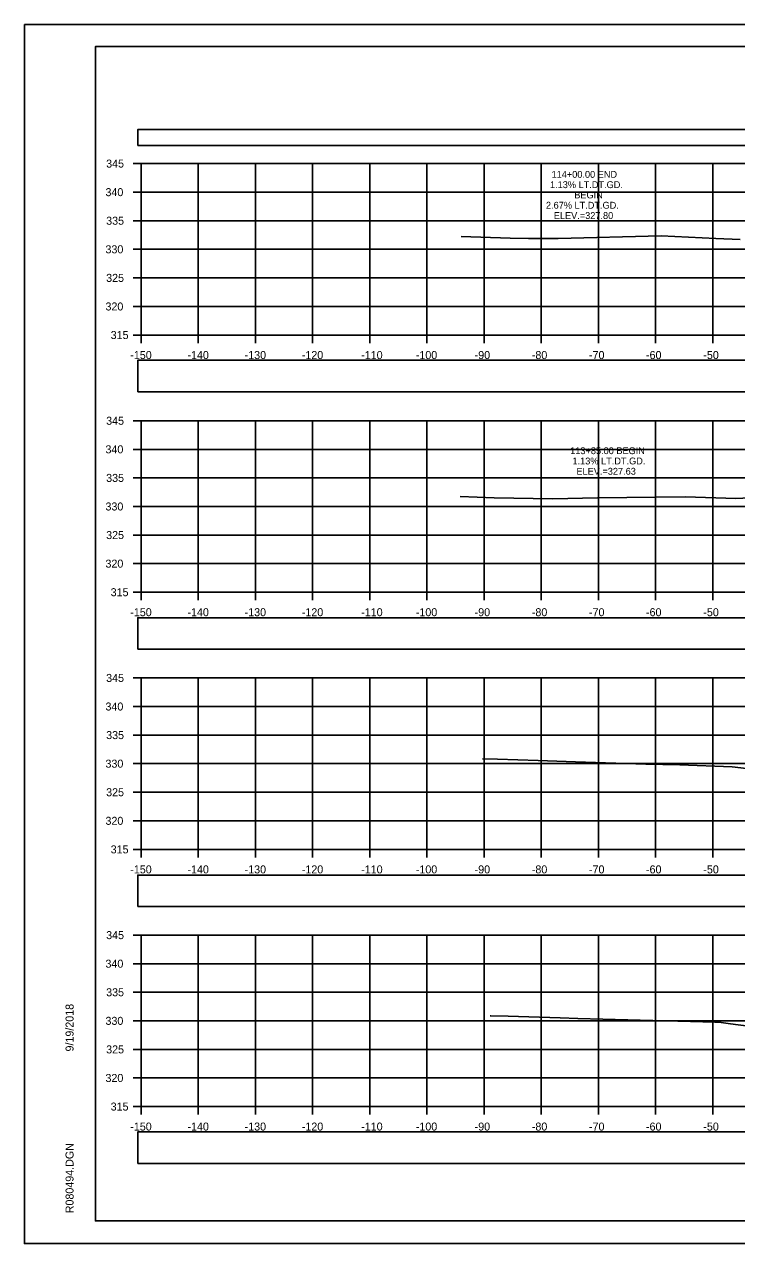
# Model space of a CAD drawing. Extents: x 1376273 to 1384221, y 378927 to 384592.
# Drawn here: x 1376887.4 to 1377011.9, y 379685.2 to 379898.5 of the extents above; entities that cross this region are included whole.
import ezdxf

# ---------------------------------------------------------------- set-up
doc = ezdxf.new("R2010")
doc.units = 0
for name, color, linetype in [('R_Axis', 7, 'Continuous'), ('R_Axis Annot', 7, 'Continuous'), ('R_Border', 7, 'Continuous'), ('R_Exist Surface', 7, 'Continuous'), ('R_Grid', 7, 'Continuous'), ('R_No Plot', 7, 'Continuous'), ('R_Xsect Elev', 7, 'Continuous')]:
    doc.layers.add(name, color=color, linetype=linetype)

msp = doc.modelspace()

# ---------------------------------------------------------------- linework, layer by layer
at = {"layer": 'R_Axis'}
for p, q in [((1376906.37, 379874.14), (1376907.77, 379874.14)), ((1376907.77, 379844.14), (1376907.77, 379874.14)), ((1376906.37, 379869.14), (1376907.77, 379869.14)), ((1376906.37, 379864.14), (1376907.77, 379864.14)), ((1376906.37, 379859.14), (1376907.77, 379859.14)), ((1376906.37, 379854.14), (1376907.77, 379854.14)), ((1376906.37, 379849.14), (1376907.77, 379849.14)), ((1376906.37, 379844.14), (1376907.77, 379844.14)), ((1376907.77, 379844.14), (1377207.77, 379844.14)), ((1376907.77, 379842.74), (1376907.77, 379844.14)), ((1376917.77, 379842.74), (1376917.77, 379844.14)), ((1376927.77, 379842.74), (1376927.77, 379844.14)), ((1376937.77, 379842.74), (1376937.77, 379844.14)), ((1376947.77, 379842.74), (1376947.77, 379844.14)), ((1376957.77, 379842.74), (1376957.77, 379844.14)), ((1376967.77, 379842.74), (1376967.77, 379844.14)), ((1376977.77, 379842.74), (1376977.77, 379844.14)), ((1376987.77, 379842.74), (1376987.77, 379844.14)), ((1376997.77, 379842.74), (1376997.77, 379844.14)), ((1377007.77, 379842.74), (1377007.77, 379844.14)), ((1376906.37, 379829.14), (1376907.77, 379829.14)), ((1376907.77, 379799.14), (1376907.77, 379829.14)), ((1376906.37, 379824.14), (1376907.77, 379824.14)), ((1376906.37, 379819.14), (1376907.77, 379819.14)), ((1376906.37, 379814.14), (1376907.77, 379814.14)), ((1376906.37, 379809.14), (1376907.77, 379809.14)), ((1376906.37, 379804.14), (1376907.77, 379804.14)), ((1376906.37, 379799.14), (1376907.77, 379799.14)), ((1376907.77, 379799.14), (1377207.77, 379799.14)), ((1376907.77, 379797.74), (1376907.77, 379799.14)), ((1376917.77, 379797.74), (1376917.77, 379799.14)), ((1376927.77, 379797.74), (1376927.77, 379799.14)), ((1376937.77, 379797.74), (1376937.77, 379799.14)), ((1376947.77, 379797.74), (1376947.77, 379799.14)), ((1376957.77, 379797.74), (1376957.77, 379799.14)), ((1376967.77, 379797.74), (1376967.77, 379799.14)), ((1376977.77, 379797.74), (1376977.77, 379799.14)), ((1376987.77, 379797.74), (1376987.77, 379799.14)), ((1376997.77, 379797.74), (1376997.77, 379799.14)), ((1377007.77, 379797.74), (1377007.77, 379799.14)), ((1376906.37, 379784.14), (1376907.77, 379784.14)), ((1376907.77, 379754.14), (1376907.77, 379784.14)), ((1376906.37, 379779.14), (1376907.77, 379779.14)), ((1376906.37, 379774.14), (1376907.77, 379774.14)), ((1376906.37, 379769.14), (1376907.77, 379769.14)), ((1376906.37, 379764.14), (1376907.77, 379764.14)), ((1376906.37, 379759.14), (1376907.77, 379759.14)), ((1376906.37, 379754.14), (1376907.77, 379754.14)), ((1376907.77, 379754.14), (1377207.77, 379754.14)), ((1376907.77, 379752.74), (1376907.77, 379754.14)), ((1376917.77, 379752.74), (1376917.77, 379754.14)), ((1376927.77, 379752.74), (1376927.77, 379754.14)), ((1376937.77, 379752.74), (1376937.77, 379754.14)), ((1376947.77, 379752.74), (1376947.77, 379754.14)), ((1376957.77, 379752.74), (1376957.77, 379754.14)), ((1376967.77, 379752.74), (1376967.77, 379754.14)), ((1376977.77, 379752.74), (1376977.77, 379754.14)), ((1376987.77, 379752.74), (1376987.77, 379754.14)), ((1376997.77, 379752.74), (1376997.77, 379754.14)), ((1377007.77, 379752.74), (1377007.77, 379754.14)), ((1376906.37, 379739.14), (1376907.77, 379739.14)), ((1376907.77, 379709.14), (1376907.77, 379739.14)), ((1376906.37, 379734.14), (1376907.77, 379734.14)), ((1376906.37, 379729.14), (1376907.77, 379729.14)), ((1376906.37, 379724.14), (1376907.77, 379724.14)), ((1376906.37, 379719.14), (1376907.77, 379719.14)), ((1376906.37, 379714.14), (1376907.77, 379714.14)), ((1376906.37, 379709.14), (1376907.77, 379709.14)), ((1376907.77, 379709.14), (1377207.77, 379709.14)), ((1376907.77, 379707.74), (1376907.77, 379709.14)), ((1376917.77, 379707.74), (1376917.77, 379709.14)), ((1376927.77, 379707.74), (1376927.77, 379709.14)), ((1376937.77, 379707.74), (1376937.77, 379709.14)), ((1376947.77, 379707.74), (1376947.77, 379709.14)), ((1376957.77, 379707.74), (1376957.77, 379709.14)), ((1376967.77, 379707.74), (1376967.77, 379709.14)), ((1376977.77, 379707.74), (1376977.77, 379709.14)), ((1376987.77, 379707.74), (1376987.77, 379709.14)), ((1376997.77, 379707.74), (1376997.77, 379709.14)), ((1377007.77, 379707.74), (1377007.77, 379709.14))]:
    msp.add_line(p, q, dxfattribs=at)
at = {"layer": 'R_Axis Annot'}
for points in [[(1376907.2, 379877.28), (1377209.01, 379877.28), (1377209.01, 379880.1), (1376907.2, 379880.1)], [(1376907.2, 379834.2), (1377209.01, 379834.2), (1377209.01, 379839.72), (1376907.2, 379839.72)], [(1376907.2, 379789.15), (1377209.01, 379789.15), (1377209.01, 379794.67), (1376907.2, 379794.67)], [(1376907.2, 379744.12), (1377209.01, 379744.12), (1377209.01, 379749.65), (1376907.2, 379749.65)], [(1376907.2, 379699.18), (1377209.01, 379699.18), (1377209.01, 379704.7), (1376907.2, 379704.7)]]:
    msp.add_lwpolyline(points, close=True, dxfattribs=at)
at = {"layer": 'R_Border'}
for p, q in [((1376899.77, 379894.6), (1377215.95, 379894.6)), ((1376899.77, 379689.14), (1376899.77, 379894.6)), ((1376899.77, 379689.14), (1376899.77, 379689.14)), ((1377215.95, 379689.14), (1376899.77, 379689.14))]:
    msp.add_line(p, q, dxfattribs=at)
at = {"layer": 'R_Exist Surface'}
for points in [[(1376963.74, 379861.38), (1376972.34, 379861.08), (1376975.55, 379861.02), (1376980.69, 379861.04), (1376998.71, 379861.47), (1377008.32, 379861.05), (1377012.55, 379860.86)], [(1376963.57, 379815.88), (1376969.52, 379815.66), (1376979.8, 379815.47), (1376987.57, 379815.67), (1377003, 379815.84), (1377011.77, 379815.54), (1377014.22, 379815.64)], [(1376967.51, 379769.99), (1376970.08, 379769.9), (1376977.24, 379769.67), (1376983.73, 379769.45), (1376996.03, 379769.08), (1377002, 379768.91), (1377011.16, 379768.56), (1377014.65, 379768.18)], [(1376968.84, 379725.01), (1376968.96, 379725.01), (1376971.98, 379724.96), (1376981.09, 379724.65), (1376984.17, 379724.56), (1377006, 379723.94), (1377008.13, 379723.88), (1377009.25, 379723.85), (1377010.87, 379723.59), (1377020.29, 379722.4)]]:
    msp.add_lwpolyline(points, dxfattribs=at)
at = {"layer": 'R_Grid'}
for p, q in [((1376907.77, 379874.14), (1377207.77, 379874.14)), ((1376907.77, 379844.14), (1376907.77, 379874.14)), ((1376907.77, 379874.14), (1377207.77, 379874.14)), ((1376907.77, 379844.14), (1376907.77, 379874.14)), ((1376917.77, 379844.14), (1376917.77, 379874.14)), ((1376917.77, 379844.14), (1376917.77, 379874.14)), ((1376927.77, 379844.14), (1376927.77, 379874.14)), ((1376927.77, 379844.14), (1376927.77, 379874.14)), ((1376937.77, 379844.14), (1376937.77, 379874.14)), ((1376937.77, 379844.14), (1376937.77, 379874.14)), ((1376947.77, 379844.14), (1376947.77, 379874.14)), ((1376947.77, 379844.14), (1376947.77, 379874.14)), ((1376957.77, 379844.14), (1376957.77, 379874.14)), ((1376957.77, 379844.14), (1376957.77, 379874.14)), ((1376967.77, 379844.14), (1376967.77, 379874.14)), ((1376967.77, 379844.14), (1376967.77, 379874.14)), ((1376977.77, 379844.14), (1376977.77, 379874.14)), ((1376977.77, 379844.14), (1376977.77, 379874.14)), ((1376987.77, 379844.14), (1376987.77, 379874.14)), ((1376987.77, 379844.14), (1376987.77, 379874.14)), ((1376997.77, 379844.14), (1376997.77, 379874.14)), ((1376997.77, 379844.14), (1376997.77, 379874.14)), ((1377007.77, 379844.14), (1377007.77, 379874.14)), ((1377007.77, 379844.14), (1377007.77, 379874.14)), ((1376907.77, 379869.14), (1377207.77, 379869.14)), ((1376907.77, 379869.14), (1377207.77, 379869.14)), ((1376907.77, 379864.14), (1377207.77, 379864.14)), ((1376907.77, 379864.14), (1377207.77, 379864.14)), ((1376907.77, 379859.14), (1377207.77, 379859.14)), ((1376907.77, 379859.14), (1377207.77, 379859.14)), ((1376907.77, 379854.14), (1377207.77, 379854.14)), ((1376907.77, 379854.14), (1377207.77, 379854.14)), ((1376907.77, 379849.14), (1377207.77, 379849.14)), ((1376907.77, 379849.14), (1377207.77, 379849.14)), ((1376907.77, 379844.14), (1377207.77, 379844.14)), ((1376907.77, 379844.14), (1377207.77, 379844.14)), ((1376907.77, 379829.14), (1377207.77, 379829.14)), ((1376907.77, 379799.14), (1376907.77, 379829.14)), ((1376907.77, 379829.14), (1377207.77, 379829.14)), ((1376907.77, 379799.14), (1376907.77, 379829.14)), ((1376917.77, 379799.14), (1376917.77, 379829.14)), ((1376917.77, 379799.14), (1376917.77, 379829.14)), ((1376927.77, 379799.14), (1376927.77, 379829.14)), ((1376927.77, 379799.14), (1376927.77, 379829.14)), ((1376937.77, 379799.14), (1376937.77, 379829.14)), ((1376937.77, 379799.14), (1376937.77, 379829.14)), ((1376947.77, 379799.14), (1376947.77, 379829.14)), ((1376947.77, 379799.14), (1376947.77, 379829.14)), ((1376957.77, 379799.14), (1376957.77, 379829.14)), ((1376957.77, 379799.14), (1376957.77, 379829.14)), ((1376967.77, 379799.14), (1376967.77, 379829.14)), ((1376967.77, 379799.14), (1376967.77, 379829.14)), ((1376977.77, 379799.14), (1376977.77, 379829.14)), ((1376977.77, 379799.14), (1376977.77, 379829.14)), ((1376987.77, 379799.14), (1376987.77, 379829.14)), ((1376987.77, 379799.14), (1376987.77, 379829.14)), ((1376997.77, 379799.14), (1376997.77, 379829.14)), ((1376997.77, 379799.14), (1376997.77, 379829.14)), ((1377007.77, 379799.14), (1377007.77, 379829.14)), ((1377007.77, 379799.14), (1377007.77, 379829.14)), ((1376907.77, 379824.14), (1377207.77, 379824.14)), ((1376907.77, 379824.14), (1377207.77, 379824.14)), ((1376907.77, 379819.14), (1377207.77, 379819.14)), ((1376907.77, 379819.14), (1377207.77, 379819.14)), ((1376907.77, 379814.14), (1377207.77, 379814.14)), ((1376907.77, 379814.14), (1377207.77, 379814.14)), ((1376907.77, 379809.14), (1377207.77, 379809.14)), ((1376907.77, 379809.14), (1377207.77, 379809.14)), ((1376907.77, 379804.14), (1377207.77, 379804.14)), ((1376907.77, 379804.14), (1377207.77, 379804.14)), ((1376907.77, 379799.14), (1377207.77, 379799.14)), ((1376907.77, 379799.14), (1377207.77, 379799.14)), ((1376907.77, 379784.14), (1377207.77, 379784.14)), ((1376907.77, 379754.14), (1376907.77, 379784.14)), ((1376907.77, 379784.14), (1377207.77, 379784.14)), ((1376907.77, 379754.14), (1376907.77, 379784.14)), ((1376917.77, 379754.14), (1376917.77, 379784.14)), ((1376917.77, 379754.14), (1376917.77, 379784.14)), ((1376927.77, 379754.14), (1376927.77, 379784.14)), ((1376927.77, 379754.14), (1376927.77, 379784.14)), ((1376937.77, 379754.14), (1376937.77, 379784.14)), ((1376937.77, 379754.14), (1376937.77, 379784.14)), ((1376947.77, 379754.14), (1376947.77, 379784.14)), ((1376947.77, 379754.14), (1376947.77, 379784.14)), ((1376957.77, 379754.14), (1376957.77, 379784.14)), ((1376957.77, 379754.14), (1376957.77, 379784.14)), ((1376967.77, 379754.14), (1376967.77, 379784.14)), ((1376967.77, 379754.14), (1376967.77, 379784.14)), ((1376977.77, 379754.14), (1376977.77, 379784.14)), ((1376977.77, 379754.14), (1376977.77, 379784.14)), ((1376987.77, 379754.14), (1376987.77, 379784.14)), ((1376987.77, 379754.14), (1376987.77, 379784.14)), ((1376997.77, 379754.14), (1376997.77, 379784.14)), ((1376997.77, 379754.14), (1376997.77, 379784.14)), ((1377007.77, 379754.14), (1377007.77, 379784.14)), ((1377007.77, 379754.14), (1377007.77, 379784.14)), ((1376907.77, 379779.14), (1377207.77, 379779.14)), ((1376907.77, 379779.14), (1377207.77, 379779.14)), ((1376907.77, 379774.14), (1377207.77, 379774.14)), ((1376907.77, 379774.14), (1377207.77, 379774.14)), ((1376907.77, 379769.14), (1377207.77, 379769.14)), ((1376907.77, 379769.14), (1377207.77, 379769.14)), ((1376907.77, 379764.14), (1377207.77, 379764.14)), ((1376907.77, 379764.14), (1377207.77, 379764.14)), ((1376907.77, 379759.14), (1377207.77, 379759.14)), ((1376907.77, 379759.14), (1377207.77, 379759.14)), ((1376907.77, 379754.14), (1377207.77, 379754.14)), ((1376907.77, 379754.14), (1377207.77, 379754.14)), ((1376907.77, 379739.14), (1377207.77, 379739.14)), ((1376907.77, 379709.14), (1376907.77, 379739.14)), ((1376907.77, 379739.14), (1377207.77, 379739.14)), ((1376907.77, 379709.14), (1376907.77, 379739.14)), ((1376917.77, 379709.14), (1376917.77, 379739.14)), ((1376917.77, 379709.14), (1376917.77, 379739.14)), ((1376927.77, 379709.14), (1376927.77, 379739.14)), ((1376927.77, 379709.14), (1376927.77, 379739.14)), ((1376937.77, 379709.14), (1376937.77, 379739.14)), ((1376937.77, 379709.14), (1376937.77, 379739.14)), ((1376947.77, 379709.14), (1376947.77, 379739.14)), ((1376947.77, 379709.14), (1376947.77, 379739.14)), ((1376957.77, 379709.14), (1376957.77, 379739.14)), ((1376957.77, 379709.14), (1376957.77, 379739.14)), ((1376967.77, 379709.14), (1376967.77, 379739.14)), ((1376967.77, 379709.14), (1376967.77, 379739.14)), ((1376977.77, 379709.14), (1376977.77, 379739.14)), ((1376977.77, 379709.14), (1376977.77, 379739.14)), ((1376987.77, 379709.14), (1376987.77, 379739.14)), ((1376987.77, 379709.14), (1376987.77, 379739.14)), ((1376997.77, 379709.14), (1376997.77, 379739.14)), ((1376997.77, 379709.14), (1376997.77, 379739.14)), ((1377007.77, 379709.14), (1377007.77, 379739.14)), ((1377007.77, 379709.14), (1377007.77, 379739.14)), ((1376907.77, 379734.14), (1377207.77, 379734.14)), ((1376907.77, 379734.14), (1377207.77, 379734.14)), ((1376907.77, 379729.14), (1377207.77, 379729.14)), ((1376907.77, 379729.14), (1377207.77, 379729.14)), ((1376907.77, 379724.14), (1377207.77, 379724.14)), ((1376907.77, 379724.14), (1377207.77, 379724.14)), ((1376907.77, 379719.14), (1377207.77, 379719.14)), ((1376907.77, 379719.14), (1377207.77, 379719.14)), ((1376907.77, 379714.14), (1377207.77, 379714.14)), ((1376907.77, 379714.14), (1377207.77, 379714.14)), ((1376907.77, 379709.14), (1377207.77, 379709.14)), ((1376907.77, 379709.14), (1377207.77, 379709.14))]:
    msp.add_line(p, q, dxfattribs=at)
at = {"layer": 'R_No Plot'}
for p, q in [((1376887.37, 379898.5), (1377220.7, 379898.5)), ((1376887.37, 379685.16), (1377220.7, 379685.16))]:
    msp.add_line(p, q, dxfattribs=at)
for points in [[(1376887.36, 379898.5), (1377220.7, 379898.5), (1377220.7, 379685.16), (1376887.36, 379685.16)], [(1377133.69, 379894.6), (1377133.69, 379884.72), (1377169.42, 379884.72), (1377169.42, 379881.8), (1377192.62, 379881.8), (1377192.62, 379857.47), (1377215.95, 379857.47), (1377215.95, 379689.14), (1376899.77, 379689.14), (1376899.77, 379894.6)]]:
    msp.add_lwpolyline(points, close=True, dxfattribs=at)

# ---------------------------------------------------------------- texts
at = {"layer": 'R_Axis Annot'}
for s, p in [('345', (1376901.66, 379873.44)), ('340', (1376901.54, 379868.44)), ('335', (1376901.66, 379863.44)), ('330', (1376901.54, 379858.44)), ('325', (1376901.66, 379853.44)), ('320', (1376901.54, 379848.44)), ('315', (1376902.45, 379843.44)), ('-150', (1376905.88, 379839.94)), ('-140', (1376915.88, 379839.94)), ('-130', (1376925.88, 379839.94)), ('-120', (1376935.88, 379839.94)), ('-110', (1376946.27, 379839.94)), ('-100', (1376955.82, 379839.94)), ('-90', (1376966.11, 379839.94)), ('-80', (1376976.11, 379839.94)), ('-70', (1376986.11, 379839.94)), ('-60', (1376996.08, 379839.94)), ('-50', (1377006.11, 379839.94)), ('345', (1376901.66, 379828.44)), ('340', (1376901.54, 379823.44)), ('335', (1376901.66, 379818.44)), ('330', (1376901.54, 379813.44)), ('325', (1376901.66, 379808.44)), ('320', (1376901.54, 379803.44)), ('315', (1376902.45, 379798.44)), ('-150', (1376905.88, 379794.94)), ('-140', (1376915.88, 379794.94)), ('-130', (1376925.88, 379794.94)), ('-120', (1376935.88, 379794.94)), ('-110', (1376946.27, 379794.94)), ('-100', (1376955.82, 379794.94)), ('-90', (1376966.11, 379794.94)), ('-80', (1376976.11, 379794.94)), ('-70', (1376986.11, 379794.94)), ('-60', (1376996.08, 379794.94)), ('-50', (1377006.11, 379794.94)), ('345', (1376901.66, 379783.44)), ('340', (1376901.54, 379778.44)), ('335', (1376901.66, 379773.44)), ('330', (1376901.54, 379768.44)), ('325', (1376901.66, 379763.44)), ('320', (1376901.54, 379758.44)), ('315', (1376902.45, 379753.44)), ('-150', (1376905.88, 379749.94)), ('-140', (1376915.88, 379749.94)), ('-130', (1376925.88, 379749.94)), ('-120', (1376935.88, 379749.94)), ('-110', (1376946.27, 379749.94)), ('-100', (1376955.82, 379749.94)), ('-90', (1376966.11, 379749.94)), ('-80', (1376976.11, 379749.94)), ('-70', (1376986.11, 379749.94)), ('-60', (1376996.08, 379749.94)), ('-50', (1377006.11, 379749.94)), ('345', (1376901.66, 379738.44)), ('340', (1376901.54, 379733.44)), ('335', (1376901.66, 379728.44)), ('330', (1376901.54, 379723.44)), ('325', (1376901.66, 379718.44)), ('320', (1376901.54, 379713.44)), ('315', (1376902.45, 379708.44)), ('-150', (1376905.88, 379704.94)), ('-140', (1376915.88, 379704.94)), ('-130', (1376925.88, 379704.94)), ('-120', (1376935.88, 379704.94)), ('-110', (1376946.27, 379704.94)), ('-100', (1376955.82, 379704.94)), ('-90', (1376966.11, 379704.94)), ('-80', (1376976.11, 379704.94)), ('-70', (1376986.11, 379704.94)), ('-60', (1376996.08, 379704.94)), ('-50', (1377006.11, 379704.94))]:
    msp.add_text(s, height=1.4, dxfattribs=at).set_placement(p)
at = {"layer": 'R_Border'}
for s, p in [('9/19/2018', (1376895.96, 379718.78)), ('R080494.DGN', (1376895.96, 379690.47))]:
    msp.add_text(s, height=1.4, rotation=90, dxfattribs=at).set_placement(p)
at = {"layer": 'R_Xsect Elev'}
for s, p in [('1.13% LT.DT.GD.', (1376979.29, 379869.85)), ('114+00.00 END', (1376979.56, 379871.65)), ('BEGIN', (1376983.53, 379868.05)), ('2.67% LT.DT.GD.', (1376978.58, 379866.25)), ('ELEV.=327.80', (1376979.95, 379864.45)), ('113+85.00 BEGIN', (1376982.82, 379823.3)), ('1.13% LT.DT.GD.', (1376983.22, 379821.5)), ('ELEV.=327.63', (1376983.91, 379819.7))]:
    msp.add_text(s, height=1.2, rotation=360, dxfattribs=at).set_placement(p)

doc.saveas('drawing.dxf')
